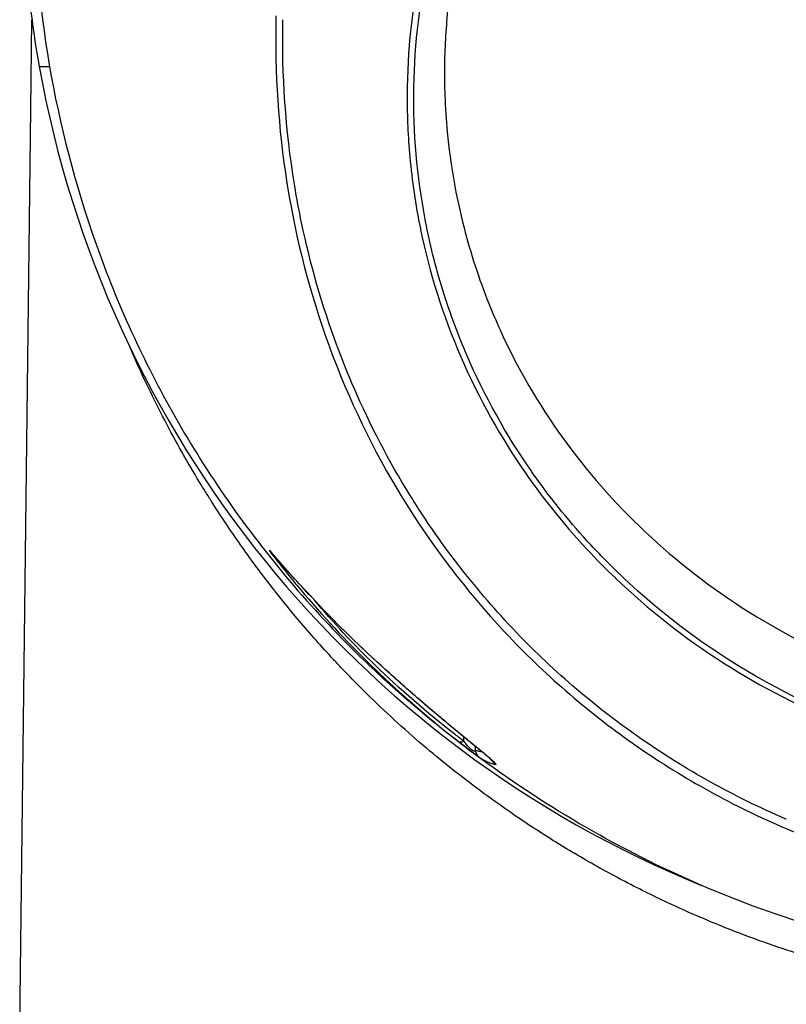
# Model space of a CAD drawing. Header units: millimetres. Extents: x 0 to 7374, y 0 to 4200.
# Tile 545 of 656: x 3810 to 3875, y 1052 to 1136. Entities that reach past the tile are written whole.
import ezdxf

# ---------------------------------------------------------------- set-up
doc = ezdxf.new("R2010")
doc.units = ezdxf.units.MM
doc.header["$LTSCALE"] = 0.2

# ---------------------------------------------------------------- blocks, each defined once
blk = doc.blocks.new('A$Cccaa745f')
for p, q in [((-92.239, 221), (-92.148, 228.6)), ((-91.528, 224.65), (-91.342, 224.65)), ((-91.342, 224.65), (-90.668, 224.65)), ((-90.649, 224.65), (-90.668, 224.65)), ((-93.192, 141.222), (-92.239, 221)), ((-71.403, 182.854), (-71.403, 182.854)), ((-68.116, 179.222), (-68.117, 179.223)), ((-55.385, 167.201), (-55.385, 167.567)), ((-54.388, 166.752), (-54.388, 166.752)), ((-54.388, 166.418), (-54.388, 166.751)), ((-53.82, 166.286), (-53.82, 166.286))]:
    blk.add_line(p, q)
blk.add_arc((0, 241), 92.977, 190.1281, 247.78773)
for centre, major_axis, ratio, start_param, end_param in [((-61.453, 184.264), (-3.8, 0), 0.707107, 4.274865, 4.274878), ((-61.453, 184.477), (3.5, 0), 0.707107, 1.086193, 1.086207), ((-61.453, 184.264), (-3.8, 0), 0.707107, 3.869579, 3.869626), ((-61.453, 184.264), (3.8, 0), 0.707107, 0.175335, 0.175436), ((0, 240.198), (0, 91.921), 0.999962, 2.475539, 2.51075), ((24.172, 220.749), (107.388, 5.26), 0.719913, 3.827646, 3.837618), ((0, 240.198), (0, 91.921), 0.999962, 2.516445, 2.516446)]:
    blk.add_ellipse(centre, major_axis=major_axis, ratio=ratio, start_param=start_param, end_param=end_param)
for points, knots in [([(0.013, 332.28), (-1.817, 332.28), (-3.648, 332.225), (-7.296, 332.007), (-9.114, 331.844), (-12.724, 331.412), (-14.515, 331.143), (-18.063, 330.504), (-19.819, 330.134), (-25.017, 328.881), (-28.389, 327.854), (-34.889, 325.472), (-38.019, 324.117), (-44.004, 321.135), (-46.861, 319.508), (-52.289, 316.035), (-54.863, 314.186), (-59.724, 310.317), (-62.015, 308.291), (-66.316, 304.103), (-68.33, 301.937), (-72.09, 297.495), (-73.837, 295.217), (-77.075, 290.573), (-78.565, 288.207), (-81.3, 283.405), (-82.545, 280.968), (-84.795, 276.041), (-85.801, 273.551), (-88.473, 266.018), (-89.794, 260.914), (-91.551, 250.635), (-91.987, 245.457), (-91.987, 240.28), (-91.987, 235.102), (-91.551, 229.925), (-89.794, 219.645), (-88.473, 214.541), (-84.91, 204.498), (-82.668, 199.557), (-77.198, 189.951), (-73.97, 185.287), (-68.33, 178.622), (-66.316, 176.457), (-62.87, 173.101), (-61.524, 171.865), (-60.128, 170.659)], [0, 0, 0, 0, 0.015625, 0.015625, 0.03125, 0.03125, 0.046875, 0.046875, 0.0625, 0.0625, 0.09375, 0.09375, 0.125, 0.125, 0.15625, 0.15625, 0.1875, 0.1875, 0.21875, 0.21875, 0.25, 0.25, 0.28125, 0.28125, 0.3125, 0.3125, 0.34375, 0.34375, 0.375, 0.375, 0.4375, 0.4375, 0.5000003, 0.5000003, 0.5000003, 0.5625, 0.5625, 0.625, 0.625, 0.6875, 0.6875, 0.75, 0.75, 0.78125, 0.78125, 0.8000676, 0.8000676, 0.8000676, 0.8000676]), ([(-53.2, 243.858), (-53.542, 243.004), (-53.862, 242.141), (-54.457, 240.401), (-54.732, 239.524), (-55.483, 236.89), (-55.899, 235.098), (-56.43, 232.097), (-56.6, 230.893), (-56.9, 228.078), (-56.999, 226.457), (-57.029, 224.407), (-57.03, 223.974), (-57.021, 223.093), (-57.011, 222.637), (-56.957, 221.139), (-56.89, 220.101), (-56.531, 216.319), (-56.054, 213.597), (-54.8, 208.728), (-54.095, 206.572), (-52.951, 203.713), (-52.632, 202.966), (-50.832, 199.006), (-49.046, 195.927), (-44.909, 190.17), (-42.566, 187.499), (-37.266, 182.51), (-34.329, 180.232), (-27.297, 175.808), (-23.115, 173.82), (-17.515, 171.905), (-16.266, 171.522), (-13.997, 170.906), (-12.98, 170.658), (-11.481, 170.334), (-10.999, 170.235), (-8.907, 169.836), (-7.276, 169.594), (-5.309, 169.384), (-4.962, 169.35), (-3.063, 169.18), (-1.494, 169.101), (0.078, 169.107)], [-11.478, -11.478, -11.478, -11.478, -11.183391, -11.183391, -10.889051, -10.889051, -10.304759, -10.304759, -9.91648, -9.91648, -9.400868, -9.400868, -9.262731, -9.262731, -9.113529, -9.113529, -8.77436, -8.77436, -7.874296, -7.874296, -7.139202, -7.139202, -6.87573, -6.87573, -5.72741, -5.72741, -4.579132, -4.579132, -3.406832, -3.406832, -1.968008, -1.968008, -1.561328, -1.561328, -1.235623, -1.235623, -1.083752, -1.083752, -0.576872, -0.576872, -0.471876, -0.471876, -0.000035, -0.000035, -0.000035, -0.000035]), ([(-92.933, 237.297), (-92.922, 237.2), (-92.909, 237.092), (-92.908, 237.078), (-92.907, 237.074), (-92.907, 237.071), (-92.907, 237.068), (-92.907, 237.067), (-92.907, 237.067), (-92.906, 237.066), (-92.906, 237.065), (-92.905, 237.049), (-92.904, 237.013), (-92.895, 236.803), (-92.89, 236.695), (-92.877, 236.428), (-92.868, 236.27), (-92.832, 235.592), (-92.8, 235.069), (-92.703, 233.703), (-92.631, 232.863), (-92.495, 231.474), (-92.435, 230.917), (-92.258, 229.403), (-92.133, 228.45), (-91.799, 226.187), (-91.703, 225.631), (-91.528, 224.65)], [-1.071837, -1.071837, -1.071837, -1.071837, -1.059762, -1.059762, -1.056282, -1.056282, -1.046312, -1.046312, -1.043972, -1.043972, -1.035962, -1.035962, -1.012809, -1.012809, -0.986108, -0.986108, -0.949859, -0.949859, -0.831246, -0.831246, -0.642859, -0.642859, -0.516203, -0.516203, -0.298799, -0.298799, -0.000001, -0.000001, -0.000001, -0.000001]), ([(-59.013, 233.458), (-59.013, 233.458), (-59.013, 233.458), (-59.791, 229.762), (-60.19, 225.971), (-60.207, 222.171), (-60.207, 222.14), (-60.207, 222.11)], [0, 0, 0, 0, 0.000004, 0.000004, 0.991982, 0.991982, 1, 1, 1, 1]), ([(-59.638, 222.18), (-59.62, 225.914), (-59.224, 229.668), (-58.453, 233.329), (-58.444, 233.367), (-58.436, 233.405), (-58.428, 233.443)], [0, 0, 0, 0, 0.989688, 0.989688, 0.989688, 1, 1, 1, 1]), ([(-71.375, 228.956), (-71.376, 228.908), (-71.377, 228.86), (-71.378, 228.811), (-71.481, 224.09), (-71.176, 219.368), (-70.435, 214.7)], [0, 0, 0, 0, 0.0101289, 0.0101289, 0.0101289, 1, 1, 1, 1]), ([(-69.779, 214.475), (-69.787, 214.52), (-69.794, 214.564), (-70.555, 219.24), (-70.875, 223.931), (-70.783, 228.624)], [0, 0, 0, 0, 0.009464, 0.009464, 1, 1, 1, 1]), ([(-58.532, 210.927), (-58.532, 210.927), (-58.532, 210.927), (-59.276, 214.598), (-59.651, 218.321), (-59.639, 222.119), (-59.639, 222.149), (-59.638, 222.18), (-59.638, 222.18), (-59.638, 222.18)], [0, 0, 0, 0, 0.000021, 0.000021, 0.991952, 0.991952, 0.999948, 0.999948, 1, 1, 1, 1]), ([(-60.207, 222.11), (-60.212, 220.376), (-60.135, 218.651), (-59.978, 216.936), (-59.791, 214.889), (-59.491, 212.856), (-59.079, 210.84), (-59.074, 210.817), (-59.069, 210.794), (-59.064, 210.77)], [0, 0, 0, 0, 0.452999, 0.452999, 0.452999, 0.993777, 0.993777, 0.993777, 1, 1, 1, 1]), ([(-70.435, 214.7), (-70.435, 214.7), (-70.435, 214.7), (-70.435, 214.7), (-70.428, 214.655), (-70.421, 214.611), (-70.414, 214.566), (-69.666, 209.906), (-68.476, 205.311), (-66.848, 200.855)], [0, 0, 0, 0, 0.000009, 0.000009, 0.000009, 0.009484, 0.009484, 0.009484, 1, 1, 1, 1]), ([(-66.138, 200.772), (-66.152, 200.811), (-66.167, 200.85), (-66.181, 200.889), (-67.445, 204.296), (-68.449, 207.788), (-69.192, 211.332), (-69.41, 212.376), (-69.606, 213.424), (-69.779, 214.475)], [0, 0, 0, 0, 0.008747, 0.008747, 0.008747, 0.77448, 0.77448, 0.77448, 1, 1, 1, 1]), ([(-59.064, 210.77), (-58.3, 207.057), (-57.154, 203.433), (-55.634, 199.921), (-55.627, 199.905), (-55.621, 199.889), (-55.614, 199.873)], [0, 0, 0, 0, 0.9954962, 0.9954962, 0.9954962, 1, 1, 1, 1]), ([(-55.139, 200.108), (-55.812, 201.67), (-56.41, 203.255), (-56.932, 204.859), (-57.575, 206.83), (-58.104, 208.831), (-58.518, 210.859), (-58.523, 210.881), (-58.528, 210.904), (-58.532, 210.927)], [0, 0, 0, 0, 0.445912, 0.445912, 0.445912, 0.993828, 0.993828, 0.993828, 1, 1, 1, 1]), ([(0, 144.799), (-0.266, 144.8), (-0.529, 144.801), (-1.064, 144.807), (-1.336, 144.811), (-1.885, 144.822), (-2.164, 144.829), (-2.738, 144.846), (-3.034, 144.857), (-3.49, 144.875), (-3.649, 144.882), (-4.327, 144.913), (-4.848, 144.942), (-5.893, 145.01), (-6.417, 145.048), (-7.461, 145.135), (-7.981, 145.182), (-9.054, 145.291), (-9.608, 145.352), (-10.687, 145.482), (-11.214, 145.551), (-12.266, 145.697), (-12.791, 145.775), (-13.84, 145.94), (-14.363, 146.028), (-14.951, 146.131), (-15.018, 146.143), (-15.734, 146.271), (-16.382, 146.394), (-17.309, 146.581), (-17.59, 146.639), (-18.019, 146.73), (-18.168, 146.762), (-19.427, 147.034), (-20.534, 147.296), (-22.751, 147.863), (-23.861, 148.17), (-25.679, 148.707), (-26.388, 148.927), (-28.135, 149.489), (-29.172, 149.843), (-31.292, 150.609), (-32.374, 151.022), (-34.267, 151.787), (-35.083, 152.13), (-35.934, 152.503), (-35.976, 152.522), (-37.346, 153.124), (-38.656, 153.736), (-41.248, 155.023), (-42.532, 155.698), (-45.068, 157.11), (-46.32, 157.846), (-48.798, 159.382), (-50.022, 160.182), (-51.444, 161.16), (-51.659, 161.309), (-52.034, 161.571), (-52.194, 161.684), (-53.214, 162.407), (-54.066, 163.033), (-55.736, 164.306), (-56.555, 164.951), (-58.173, 166.273), (-58.973, 166.948), (-60.589, 168.363), (-61.402, 169.101), (-63.006, 170.612), (-63.798, 171.384), (-65.012, 172.614), (-65.444, 173.061), (-66.078, 173.729), (-66.282, 173.946), (-67.482, 175.238), (-68.453, 176.333), (-70.302, 178.521), (-71.182, 179.612), (-72.896, 181.839), (-73.729, 182.974), (-75.349, 185.289), (-76.134, 186.468), (-76.982, 187.805), (-77.07, 187.943), (-77.334, 188.365), (-77.511, 188.649), (-78.207, 189.787), (-78.715, 190.648), (-79.71, 192.397), (-80.196, 193.285), (-81.146, 195.09), (-81.61, 196.006), (-82.509, 197.856), (-82.944, 198.789), (-83.518, 200.072), (-83.67, 200.418), (-83.82, 200.765)], [0, 0, 0, 0, 0.0053538, 0.0053538, 0.0109497, 0.0109497, 0.0167222, 0.0167222, 0.0228639, 0.0228639, 0.026116, 0.026116, 0.0367305, 0.0367305, 0.0473495, 0.0473495, 0.0578586, 0.0578586, 0.0690406, 0.0690406, 0.0797215, 0.0797215, 0.0904311, 0.0904311, 0.101201, 0.101201, 0.1025869, 0.1025869, 0.1160434, 0.1160434, 0.1218861, 0.1218861, 0.125, 0.125, 0.1481667, 0.1481667, 0.1715707, 0.1715707, 0.1866313, 0.1866313, 0.2087586, 0.2087586, 0.2321091, 0.2321091, 0.25, 0.25, 0.2509414, 0.2509414, 0.2803458, 0.2803458, 0.309963, 0.309963, 0.3397094, 0.3397094, 0.3696419, 0.3696419, 0.375, 0.375, 0.3789989, 0.3789989, 0.4005303, 0.4005303, 0.4216623, 0.4216623, 0.4427942, 0.4427942, 0.4649787, 0.4649787, 0.487389, 0.487389, 0.5, 0.5, 0.5060512, 0.5060512, 0.5357884, 0.5357884, 0.5643251, 0.5643251, 0.5929615, 0.5929615, 0.6216955, 0.6216955, 0.625, 0.625, 0.6317686, 0.6317686, 0.6519675, 0.6519675, 0.6724521, 0.6724521, 0.693249, 0.693249, 0.7141281, 0.7141281, 0.7218045, 0.7218045, 0.7218045, 0.7218045]), ([(-66.848, 200.855), (-66.848, 200.855), (-66.848, 200.855), (-66.848, 200.855), (-66.833, 200.816), (-66.819, 200.776), (-66.804, 200.737), (-65.171, 196.292), (-63.111, 192.004), (-60.623, 187.942)], [0, 0, 0, 0, 0.000004, 0.000004, 0.000004, 0.008758, 0.008758, 0.008758, 1, 1, 1, 1]), ([(-59.895, 188.034), (-59.914, 188.065), (-59.933, 188.095), (-59.952, 188.126), (-61.764, 191.051), (-63.352, 194.099), (-64.716, 197.244), (-65.221, 198.407), (-65.695, 199.584), (-66.138, 200.772)], [0, 0, 0, 0, 0.007582, 0.007582, 0.007582, 0.73198, 0.73198, 0.73198, 1, 1, 1, 1]), ([(-55.614, 199.873), (-54.097, 196.378), (-52.217, 193.01), (-50.015, 189.864), (-50.008, 189.854), (-50.001, 189.843)], [0, 0, 0, 0, 0.996758, 0.996758, 1, 1, 1, 1]), ([(-49.596, 190.145), (-49.596, 190.146), (-49.596, 190.146), (-51.766, 193.257), (-53.623, 196.597), (-55.126, 200.078), (-55.132, 200.093), (-55.139, 200.108)], [0, 0, 0, 0, 0.000004, 0.000004, 0.995573, 0.995573, 1, 1, 1, 1]), ([(-50.001, 189.843), (-47.787, 186.686), (-45.267, 183.768), (-42.475, 181.095), (-42.468, 181.089), (-42.461, 181.082), (-42.454, 181.076)], [0, 0, 0, 0, 0.997611, 0.997611, 0.997611, 1, 1, 1, 1]), ([(-42.127, 181.432), (-43.074, 182.34), (-43.988, 183.276), (-44.869, 184.241), (-46.563, 186.096), (-48.135, 188.054), (-49.575, 190.115), (-49.582, 190.125), (-49.589, 190.135), (-49.596, 190.145)], [0, 0, 0, 0, 0.3410228, 0.3410228, 0.3410228, 0.9967908, 0.9967908, 0.9967908, 1, 1, 1, 1]), ([(-60.623, 187.942), (-60.623, 187.942), (-60.623, 187.942), (-60.604, 187.911), (-60.585, 187.88), (-58.07, 183.79), (-55.166, 179.988), (-51.902, 176.502)], [0, 0, 0, 0, 0.000005, 0.000005, 0.007575, 0.007575, 1, 1, 1, 1]), ([(-51.209, 176.784), (-51.209, 176.784), (-51.209, 176.784), (-51.209, 176.784), (-51.23, 176.806), (-51.251, 176.828), (-51.272, 176.85), (-52.905, 178.579), (-54.45, 180.389), (-55.898, 182.27), (-56.919, 183.596), (-57.892, 184.957), (-58.816, 186.352), (-59.183, 186.907), (-59.543, 187.468), (-59.895, 188.034)], [0, 0, 0, 0, 0.000002, 0.000002, 0.000002, 0.006428, 0.006428, 0.006428, 0.506965, 0.506965, 0.506965, 0.859559, 0.859559, 0.859559, 1, 1, 1, 1]), ([(-71.572, 183.049), (-71.702, 183.2), (-71.924, 183.453), (-72.033, 183.539), (-71.791, 183.208), (-71.593, 182.954)], [0, 0, 0, 0, 0.285714, 0.571429, 1, 1, 1, 1]), ([(-71.56, 183.034), (-71.613, 183.096), (-71.663, 183.153), (-71.747, 183.249), (-71.783, 183.289), (-71.832, 183.343), (-71.849, 183.362), (-71.866, 183.379), (-71.869, 183.382), (-71.869, 183.382)], [0.00044781, 0.00044781, 0.00044781, 0.00044781, 0.03373397, 0.03373397, 0.06368637, 0.06368637, 0.08608166, 0.08608166, 0.09873926, 0.09873926, 0.09873926, 0.09873926]), ([(-42.454, 181.076), (-39.661, 178.405), (-36.611, 176.002), (-33.318, 173.893), (-33.312, 173.89), (-33.307, 173.886), (-33.302, 173.883)], [0, 0, 0, 0, 0.998378, 0.998378, 0.998378, 1, 1, 1, 1]), ([(-33.055, 174.279), (-33.915, 174.831), (-34.759, 175.404), (-35.586, 175.997), (-37.895, 177.652), (-40.071, 179.46), (-42.108, 181.413), (-42.115, 181.419), (-42.121, 181.425), (-42.127, 181.432)], [0, 0, 0, 0, 0.263042, 0.263042, 0.263042, 0.99767, 0.99767, 0.99767, 1, 1, 1, 1]), ([(-62.398, 173.607), (-64.506, 175.528), (-66.486, 177.487), (-68.36, 179.48), (-68.36, 179.481), (-68.36, 179.481)], [0, 0, 0, 0, 0.999894, 0.999894, 1, 1, 1, 1]), ([(-55.385, 167.201), (-55.628, 167.385), (-55.869, 167.57), (-58.541, 169.644), (-60.829, 171.627), (-64.794, 175.473), (-66.508, 177.315), (-68.105, 179.209)], [0, 0, 0, 0, 0.0391563, 0.0391563, 0.437144, 0.437144, 0.7803734, 0.7803734, 0.7803734, 0.7803734]), ([(-51.902, 176.502), (-51.902, 176.502), (-51.902, 176.502), (-51.881, 176.479), (-51.859, 176.457), (-50.212, 174.702), (-48.499, 173.054), (-44.883, 169.909), (-42.98, 168.418), (-41.004, 167.028)], [0, 0, 0, 0, 0.000003, 0.000003, 0.006429, 0.006429, 0.500376, 0.500376, 1, 1, 1, 1]), ([(-40.41, 167.491), (-40.431, 167.505), (-40.451, 167.519), (-42.427, 168.899), (-44.312, 170.365), (-47.896, 173.457), (-49.594, 175.079), (-51.209, 176.784)], [0, 0, 0, 0, 0.005281, 0.005281, 0.505483, 0.505483, 1, 1, 1, 1]), ([(-61.055, 172.397), (-61.055, 172.397), (-61.056, 172.397), (-61.056, 172.397), (-61.525, 172.815), (-61.972, 173.218), (-62.398, 173.607)], [0.0097373, 0.0097373, 0.0097373, 0.0097373, 0.009901, 0.009901, 0.009901, 1, 1, 1, 1]), ([(-52.897, 165.49), (-52.897, 165.49), (-52.91, 165.504), (-52.981, 165.571), (-53.076, 165.657), (-53.403, 165.938), (-53.691, 166.178), (-54.392, 166.755), (-54.803, 167.09), (-55.614, 167.754), (-56.014, 168.083), (-56.836, 168.765), (-57.267, 169.124), (-58.227, 169.933), (-58.759, 170.387), (-59.969, 171.434), (-60.636, 172.02), (-61.645, 172.922), (-62.016, 173.257), (-62.373, 173.582)], [0.185502, 0.185502, 0.185502, 0.185502, 0.251823, 0.251823, 0.399947, 0.399947, 0.615574, 0.615574, 0.805688, 0.805688, 0.963578, 0.963578, 1.129147, 1.129147, 1.342919, 1.342919, 1.640638, 1.640638, 1.825167, 1.825167, 1.825167, 1.825167]), ([(-33.302, 173.883), (-30.025, 171.785), (-26.525, 169.988), (-22.899, 168.532), (-22.896, 168.531), (-22.892, 168.529), (-22.892, 168.529), (-22.892, 168.529)], [0, 0, 0, 0, 0.998945, 0.998945, 0.999987, 0.999987, 1, 1, 1, 1]), ([(-22.725, 168.953), (-22.725, 168.953), (-22.725, 168.953), (-26.32, 170.398), (-29.791, 172.185), (-33.044, 174.272), (-33.05, 174.275), (-33.055, 174.279)], [0, 0, 0, 0, 0.000009, 0.000009, 0.998431, 0.998431, 1, 1, 1, 1]), ([(-53.949, 166.392), (-54.462, 166.814), (-55.165, 167.385), (-55.926, 168.013), (-56.18, 168.222), (-56.44, 168.437), (-56.7, 168.653), (-57.221, 169.086), (-57.743, 169.525), (-58.248, 169.954), (-59.256, 170.812), (-60.196, 171.632), (-61.055, 172.397)], [0, 0, 0, 0, 0.3001329, 0.3001329, 0.3001329, 0.4001191, 0.4001191, 0.4001191, 0.6000914, 0.6000914, 0.6000914, 1, 1, 1, 1]), ([(0.013, 147.614), (-7.442, 147.614), (-14.979, 148.602), (-29.331, 152.32), (-36.286, 155.119), (-48.994, 161.985), (-54.859, 166.107), (-60.128, 170.659)], [0, 0, 0, 0, 2.236326, 2.236326, 4.530715, 4.530715, 6.835737, 6.835737, 6.835737, 6.835737]), ([(-55.81, 167.144), (-55.689, 167.049), (-55.481, 166.889), (-55.038, 166.548), (-54.574, 166.199), (-54.175, 165.904), (-54.095, 165.847), (-54.077, 165.836)], [0, 0, 0, 0, 0.178571, 0.285714, 0.571429, 0.714286, 1, 1, 1, 1]), ([(-54.388, 166.418), (-54.396, 166.36), (-54.425, 166.323), (-54.494, 166.338), (-54.528, 166.345), (-54.573, 166.365), (-54.627, 166.402), (-54.734, 166.474), (-54.876, 166.609), (-55.009, 166.753), (-55.059, 166.808), (-55.108, 166.864), (-55.156, 166.92), (-55.236, 167.014), (-55.313, 167.108), (-55.385, 167.201)], [0, 0, 0, 0, 0.285714, 0.285714, 0.285714, 0.428571, 0.428571, 0.428571, 0.714286, 0.714286, 0.714286, 0.821429, 0.821429, 0.821429, 1, 1, 1, 1]), ([(-41.004, 167.028), (-40.983, 167.014), (-40.962, 166.999), (-40.941, 166.984), (-38.983, 165.61), (-36.959, 164.337), (-34.867, 163.166), (-32.756, 161.982), (-30.581, 160.906), (-28.358, 159.944), (-28.34, 159.936), (-28.323, 159.929), (-28.306, 159.921), (-26.099, 158.969), (-23.846, 158.129), (-21.542, 157.401), (-19.231, 156.671), (-16.877, 156.056), (-14.493, 155.563), (-14.483, 155.561), (-14.472, 155.559), (-14.461, 155.556), (-12.09, 155.067), (-9.693, 154.699), (-7.289, 154.453), (-7.282, 154.452), (-7.275, 154.451), (-7.268, 154.451), (-4.849, 154.204), (-2.421, 154.081), (-0.005, 154.081)], [0, 0, 0, 0, 0.0017627, 0.0017627, 0.0017627, 0.1671489, 0.1671489, 0.1671489, 0.3341032, 0.3341032, 0.3341032, 0.3353966, 0.3353966, 0.3353966, 0.501122, 0.501122, 0.501122, 0.6672661, 0.6672661, 0.6672661, 0.6680256, 0.6680256, 0.6680256, 0.8332512, 0.8332512, 0.8332512, 0.8337163, 0.8337163, 0.8337163, 1, 1, 1, 1]), ([(-27.923, 160.552), (-27.94, 160.559), (-27.957, 160.566), (-30.169, 161.519), (-32.317, 162.577), (-36.47, 164.89), (-38.472, 166.14), (-40.41, 167.491)], [0, 0, 0, 0, 0.003874, 0.003874, 0.504286, 0.504286, 1, 1, 1, 1]), ([(-52.66, 165.209), (-52.587, 165.195), (-52.675, 165.317), (-53.329, 165.88), (-53.722, 166.205), (-53.949, 166.392)], [0.0000003, 0.0000003, 0.0000003, 0.0000003, 0.6001576, 0.8002102, 1, 1, 1, 1])]:
    blk.add_open_spline(points, degree=3, knots=knots)
for points in [[(-71.593, 182.954), (-70.845, 181.992), (-70.076, 181.044), (-69.284, 180.106)], [(-71.404, 182.854), (-71.485, 182.87), (-71.551, 182.906), (-71.593, 182.954)], [(-68.36, 179.481), (-69.466, 180.658), (-70.534, 181.845), (-71.572, 183.049)], [(-71.557, 183.031), (-71.562, 183.037), (-71.567, 183.043), (-71.572, 183.049)], [(-71.557, 183.031), (-71.557, 183.031), (-71.557, 183.031), (-71.557, 183.031)], [(-62.371, 173.58), (-65.718, 176.628), (-68.76, 179.788), (-71.557, 183.031)], [(-69.284, 180.106), (-67.413, 177.89), (-65.422, 175.747), (-63.306, 173.684)], [(-63.306, 173.684), (-61.176, 171.609), (-58.918, 169.612), (-56.521, 167.704)], [(-62.373, 173.582), (-62.381, 173.59), (-62.39, 173.598), (-62.398, 173.607)], [(-55.385, 167.201), (-55.464, 167.149), (-55.634, 167.077), (-55.764, 167.109), (-55.81, 167.144)], [(-53.823, 166.286), (-54.01, 166.306), (-54.198, 166.346), (-54.388, 166.418)], [(-54.388, 166.418), (-54.383, 166.308), (-54.322, 166.079), (-54.165, 165.901), (-54.077, 165.836)], [(-54.077, 165.836), (-53.599, 165.523), (-53.098, 165.293), (-52.66, 165.209)], [(-53.039, 165.628), (-53.039, 165.628), (-53.039, 165.629), (-53.039, 165.629)], [(-52.663, 165.211), (-52.806, 165.316), (-52.934, 165.455), (-53.03, 165.614)]]:
    blk.add_open_spline(points, degree=3)

msp = doc.modelspace()

# ---------------------------------------------------------------- block references
msp.add_blockref('A$Cccaa745f', (3903.328, 907.397))

doc.saveas('drawing.dxf')
